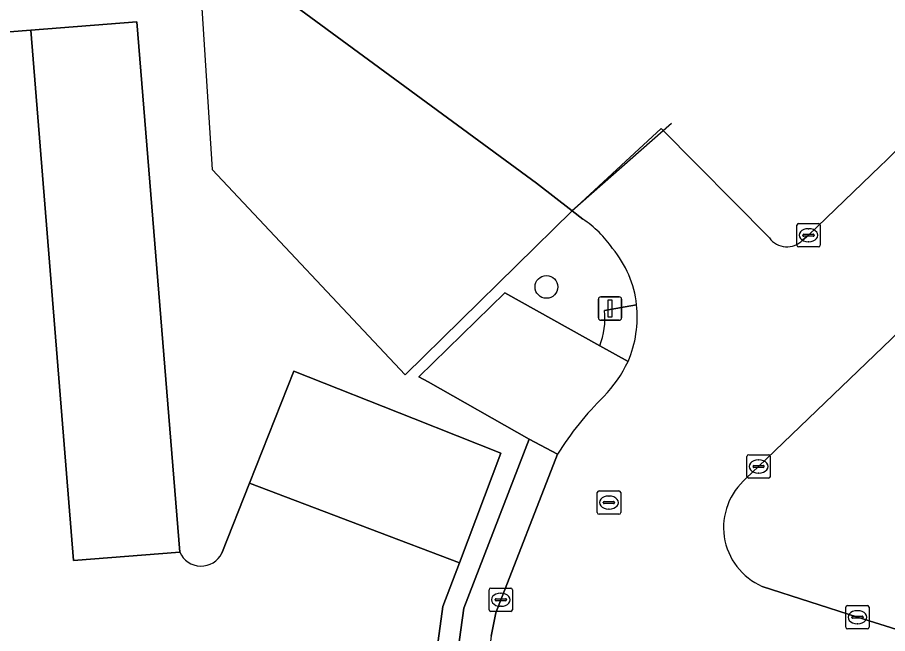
# Model space of a CAD drawing. Extents: x 160675 to 161153, y 383241 to 383714.
# Drawn here: x 160774.83 to 160812.07, y 383351.76 to 383378.12 of the extents above; entities that cross this region are included whole.
import ezdxf

# ---------------------------------------------------------------- set-up
doc = ezdxf.new("R2010")
doc.units = 0
for name, color, linetype in [('IMGEO_Boom', 7, 'Continuous'), ('IMGEO_Erf', 7, 'Continuous'), ('IMGEO_Groenvoorziening', 7, 'Continuous'), ('IMGEO_Hek', 7, 'Continuous'), ('IMGEO_Kolk', 7, 'Continuous'), ('IMGEO_Lichtmast', 7, 'Continuous'), ('IMGEO_Parkeervlak_open', 7, 'Continuous'), ('IMGEO_Rijbaan_lokaal_open', 7, 'Continuous'), ('IMGEO_Rioolput', 7, 'Continuous'), ('IMGEO_Voetpad_open', 7, 'Continuous')]:
    doc.layers.add(name, color=color, linetype=linetype)

msp = doc.modelspace()

# ---------------------------------------------------------------- linework, layer by layer
at = {"layer": 'IMGEO_Boom'}
msp.add_circle((160797.468, 383366.591), 0.489, dxfattribs=at)
at = {"layer": 'IMGEO_Erf'}
for points in [[(160762.361, 383381.365), (160779.399, 383382.763), (160780.682, 383382.827), (160781.332, 383382.572), (160797.045, 383371.026), (160798.566, 383369.848), (160802.374, 383373.373), (160807.012, 383368.688)], [(160808.421, 383368.591), (160808.682, 383368.799), (160811.748, 383371.758)]]:
    msp.add_lwpolyline(points, dxfattribs=at)
for centre, radius, start, end in [((160797.755, 383386.651), 20.436, 313.2153, 330.002), ((160807.756, 383369.217), 0.913, 215.4016, 316.722)]:
    msp.add_arc(centre, radius, start, end, dxfattribs=at)
at = {"layer": 'IMGEO_Groenvoorziening'}
for points in [[(160799.021, 383369.495), (160798.566, 383369.848), (160797.045, 383371.026), (160781.332, 383382.572), (160780.682, 383382.827), (160779.399, 383382.763)], [(160770.886, 383345.972), (160767.338, 383345.716), (160766.181, 383360.148), (160765.907, 383363.566), (160764.851, 383376.743), (160769.382, 383377.101), (160775.412, 383377.578), (160779.947, 383377.936), (160781.782, 383355.246)], [(160820.15, 383370.824), (160818.954, 383371.207), (160818.816, 383371.007), (160816.836, 383368.789), (160806.548, 383358.908), (160806.021, 383358.402)], [(160806.701, 383353.778), (160810.777, 383352.46), (160812.694, 383351.868), (160813.56, 383354.584), (160815.278, 383354.045), (160817.277, 383360.223), (160815.328, 383360.895), (160816.31, 383364.162), (160818.286, 383363.462), (160820.49, 383370.251)], [(160783.578, 383355.2), (160784.761, 383358.19), (160786.66, 383362.987), (160791.784, 383360.958), (160795.523, 383359.478), (160793.742, 383354.783), (160793.037, 383352.925), (160792.66, 383350.191), (160791.912, 383344.759), (160792.793, 383344.603), (160793.933, 383352.85), (160796.729, 383360.072), (160792.405, 383362.526), (160792.012, 383362.748), (160795.687, 383366.339), (160799.749, 383364.066)], [(160799.95, 383365.577), (160801.326, 383365.83)]]:
    msp.add_lwpolyline(points, dxfattribs=at)
for centre, radius, start, end in [((160796.461, 383365.631), 4.635, 34.1083, 56.4775), ((160796.817, 383365.32), 4.538, 6.4502, 39.8836), ((160796.811, 383365.226), 3.158, 338.4583, 6.3871), ((160807.8, 383356.302), 2.753, 130.2725, 246.4592), ((160782.691, 383355.636), 0.989, 203.2266, 333.839)]:
    msp.add_arc(centre, radius, start, end, dxfattribs=at)
at = {"layer": 'IMGEO_Hek'}
for points in [[(160714.617, 383330.064), (160733.582, 383331.541), (160748.087, 383332.67), (160751.062, 383333.554), (160755.166, 383335.389), (160766.701, 383340.546), (160766.488, 383343.196), (160763.638, 383378.572), (160782.624, 383380.077), (160783.164, 383371.618), (160791.422, 383362.829), (160798.566, 383369.848)], [(160802.812, 383373.582), (160798.566, 383369.848)]]:
    msp.add_lwpolyline(points, dxfattribs=at)
at = {"layer": 'IMGEO_Kolk'}
for p, q in [((160808.256, 383369.299), (160809.108, 383369.299)), ((160808.181, 383368.373), (160808.181, 383369.225)), ((160808.669, 383369.079), (160808.694, 383369.079)), ((160809.182, 383369.225), (160809.182, 383368.373)), ((160808.44, 383368.793), (160808.44, 383368.805)), ((160808.878, 383368.756), (160808.48, 383368.756)), ((160808.483, 383368.842), (160808.881, 383368.842)), ((160808.924, 383368.805), (160808.924, 383368.793)), ((160809.108, 383368.299), (160808.256, 383368.299)), ((160808.692, 383368.519), (160808.667, 383368.519)), ((160806.047, 383358.482), (160806.047, 383359.334)), ((160806.122, 383359.408), (160806.974, 383359.408)), ((160807.048, 383359.334), (160807.048, 383358.482)), ((160806.306, 383358.902), (160806.306, 383358.914)), ((160806.744, 383358.865), (160806.346, 383358.865)), ((160806.349, 383358.951), (160806.747, 383358.951)), ((160806.535, 383359.188), (160806.56, 383359.188)), ((160806.79, 383358.914), (160806.79, 383358.902)), ((160806.558, 383358.628), (160806.533, 383358.628)), ((160806.974, 383358.408), (160806.122, 383358.408)), ((160795.014, 383352.782), (160795.014, 383353.634)), ((160795.089, 383353.708), (160795.941, 383353.708)), ((160796.015, 383353.634), (160796.015, 383352.782)), ((160795.502, 383353.488), (160795.527, 383353.488)), ((160795.273, 383353.202), (160795.273, 383353.214)), ((160795.711, 383353.165), (160795.313, 383353.165)), ((160795.316, 383353.251), (160795.714, 383353.251)), ((160795.525, 383352.928), (160795.5, 383352.928)), ((160795.757, 383353.214), (160795.757, 383353.202)), ((160810.351, 383352.96), (160811.203, 383352.96)), ((160795.941, 383352.708), (160795.089, 383352.708)), ((160810.276, 383352.034), (160810.276, 383352.886)), ((160810.764, 383352.74), (160810.789, 383352.74)), ((160811.277, 383352.886), (160811.277, 383352.034)), ((160810.535, 383352.454), (160810.535, 383352.466)), ((160810.973, 383352.417), (160810.575, 383352.417)), ((160810.578, 383352.503), (160810.976, 383352.503)), ((160810.787, 383352.18), (160810.762, 383352.18)), ((160811.019, 383352.466), (160811.019, 383352.454)), ((160811.203, 383351.96), (160810.351, 383351.96))]:
    msp.add_line(p, q, dxfattribs=at)
for points in [[(160808.256, 383369.299), (160809.108, 383369.299)], [(160808.181, 383368.373), (160808.181, 383369.225)], [(160809.182, 383369.225), (160809.182, 383368.373)], [(160809.108, 383368.299), (160808.256, 383368.299)], [(160806.047, 383358.482), (160806.047, 383359.334)], [(160806.122, 383359.408), (160806.974, 383359.408)], [(160807.048, 383359.334), (160807.048, 383358.482)], [(160806.974, 383358.408), (160806.122, 383358.408)], [(160795.014, 383352.782), (160795.014, 383353.634)], [(160795.089, 383353.708), (160795.941, 383353.708)], [(160796.015, 383353.634), (160796.015, 383352.782)], [(160810.351, 383352.96), (160811.203, 383352.96)], [(160795.941, 383352.708), (160795.089, 383352.708)], [(160810.276, 383352.034), (160810.276, 383352.886)], [(160811.277, 383352.886), (160811.277, 383352.034)], [(160811.203, 383351.96), (160810.351, 383351.96)]]:
    msp.add_lwpolyline(points, dxfattribs=at)
for centre, radius, start, end in [((160808.258, 383369.223), 0.0765, 91.552, 178.448), ((160808.258, 383369.223), 0.0765, 91.552, 178.448), ((160809.106, 383369.223), 0.0765, 1.552, 88.448), ((160809.106, 383369.223), 0.0765, 1.552, 88.448), ((160808.48, 383368.802), 0.0403, 85.8775, 175.7526), ((160808.477, 383368.792), 0.0366, 178.938, 274.7102), ((160808.881, 383368.799), 0.043, 264.8664, 352.4533), ((160808.885, 383368.804), 0.0386, 1.7309, 96.639), ((160808.258, 383368.375), 0.0765, 181.552, 268.448), ((160808.258, 383368.375), 0.0765, 181.552, 268.448), ((160809.106, 383368.375), 0.0765, 271.552, 358.448), ((160809.106, 383368.375), 0.0765, 271.552, 358.448), ((160806.124, 383359.332), 0.0765, 91.552, 178.448), ((160806.124, 383359.332), 0.0765, 91.552, 178.448), ((160806.972, 383359.332), 0.0765, 1.552, 88.448), ((160806.972, 383359.332), 0.0765, 1.552, 88.448), ((160806.346, 383358.911), 0.0403, 85.8775, 175.7526), ((160806.343, 383358.901), 0.0366, 178.938, 274.7102), ((160806.747, 383358.908), 0.043, 264.8664, 352.4533), ((160806.751, 383358.913), 0.0386, 1.7309, 96.639), ((160806.124, 383358.484), 0.0765, 181.552, 268.448), ((160806.124, 383358.484), 0.0765, 181.552, 268.448), ((160806.972, 383358.484), 0.0765, 271.552, 358.448), ((160806.972, 383358.484), 0.0765, 271.552, 358.448), ((160795.091, 383353.632), 0.0765, 91.552, 178.448), ((160795.091, 383353.632), 0.0765, 91.552, 178.448), ((160795.939, 383353.632), 0.0765, 1.552, 88.448), ((160795.939, 383353.632), 0.0765, 1.552, 88.448), ((160795.313, 383353.211), 0.0403, 85.8775, 175.7526), ((160795.31, 383353.201), 0.0366, 178.938, 274.7102), ((160795.714, 383353.208), 0.043, 264.8664, 352.4533), ((160795.718, 383353.213), 0.0386, 1.7309, 96.639), ((160810.353, 383352.884), 0.0765, 91.552, 178.448), ((160810.353, 383352.884), 0.0765, 91.552, 178.448), ((160811.201, 383352.884), 0.0765, 1.552, 88.448), ((160811.201, 383352.884), 0.0765, 1.552, 88.448), ((160795.091, 383352.784), 0.0765, 181.552, 268.448), ((160795.091, 383352.784), 0.0765, 181.552, 268.448), ((160795.939, 383352.784), 0.0765, 271.552, 358.448), ((160795.939, 383352.784), 0.0765, 271.552, 358.448), ((160810.575, 383352.463), 0.0403, 85.8775, 175.7526), ((160810.572, 383352.453), 0.0366, 178.938, 274.7102), ((160810.976, 383352.46), 0.043, 264.8664, 352.4533), ((160810.98, 383352.465), 0.0386, 1.7309, 96.639), ((160810.353, 383352.036), 0.0765, 181.552, 268.448), ((160810.353, 383352.036), 0.0765, 181.552, 268.448), ((160811.201, 383352.036), 0.0765, 271.552, 358.448), ((160811.201, 383352.036), 0.0765, 271.552, 358.448)]:
    msp.add_arc(centre, radius, start, end, dxfattribs=at)
for centre, major_axis, ratio, start_param, end_param in [((160808.668, 383368.799), (-0.387, 0.002), 0.722429, 4.712389, 7.853982), ((160808.693, 383368.799), (-0.39, 0.002), 0.717154, 1.570796, 4.712389), ((160806.534, 383358.908), (-0.387, 0.002), 0.722429, 4.712389, 7.853982), ((160806.559, 383358.908), (-0.39, 0.002), 0.717154, 1.570796, 4.712389), ((160795.501, 383353.208), (-0.387, 0.002), 0.722429, 4.712389, 7.853982), ((160795.526, 383353.208), (-0.39, 0.002), 0.717154, 1.570796, 4.712389), ((160810.763, 383352.46), (-0.387, 0.002), 0.722429, 4.712389, 7.853982), ((160810.788, 383352.46), (-0.39, 0.002), 0.717154, 1.570796, 4.712389)]:
    msp.add_ellipse(centre, major_axis=major_axis, ratio=ratio, start_param=start_param, end_param=end_param, dxfattribs=at)
at = {"layer": 'IMGEO_Lichtmast'}
for p, q in [((160799.692, 383365.265), (160799.692, 383366.065)), ((160799.692, 383366.065), (160799.692, 383365.265)), ((160799.792, 383366.165), (160800.582, 383366.165)), ((160800.582, 383366.165), (160799.792, 383366.165)), ((160800.682, 383366.065), (160800.682, 383365.265)), ((160800.682, 383365.265), (160800.682, 383366.065)), ((160800.582, 383365.165), (160799.792, 383365.165)), ((160799.792, 383365.165), (160800.582, 383365.165))]:
    msp.add_line(p, q, dxfattribs=at)
msp.add_lwpolyline([(160800.112, 383366.04), (160800.262, 383366.04), (160800.262, 383365.29), (160800.112, 383365.29), (160800.112, 383366.04)], dxfattribs=at)
for centre, start, end in [((160799.792, 383366.065), 90, 180), ((160799.792, 383366.065), 90, 180), ((160800.582, 383366.065), 0, 90), ((160800.582, 383366.065), 360, 90), ((160799.792, 383365.265), 180, 270), ((160799.792, 383365.265), 180, 270), ((160800.582, 383365.265), 270, 0), ((160800.582, 383365.265), 270, 0)]:
    msp.add_arc(centre, 0.1, start, end, dxfattribs=at)
at = {"layer": 'IMGEO_Parkeervlak_open'}
for points in [[(160779.947, 383377.936), (160775.412, 383377.578), (160777.235, 383354.881), (160781.782, 383355.246)], [(160784.761, 383358.19), (160789.915, 383356.235), (160793.742, 383354.783), (160795.523, 383359.478), (160791.784, 383360.958), (160786.66, 383362.987)]]:
    msp.add_lwpolyline(points, close=True, dxfattribs=at)
msp.add_lwpolyline([(160800.959, 383363.404), (160799.749, 383364.066), (160795.687, 383366.339), (160792.012, 383362.748), (160792.405, 383362.526), (160796.729, 383360.072), (160797.946, 383359.432)], dxfattribs=at)
for centre, radius, start, end in [((160795.969, 383365.74), 5.51, 315.8759, 334.9127), ((160809.321, 383352.357), 13.396, 134.5479, 148.1211)]:
    msp.add_arc(centre, radius, start, end, dxfattribs=at)
at = {"layer": 'IMGEO_Rijbaan_lokaal_open'}
for points in [[(160781.782, 383355.246), (160777.235, 383354.881), (160775.412, 383377.578), (160769.382, 383377.101), (160770.511, 383362.972), (160770.632, 383361.463), (160771.937, 383345.13), (160771.981, 383344.652), (160772.839, 383333.815), (160772.9, 383333.055)], [(160807.012, 383368.688), (160802.374, 383373.373), (160798.566, 383369.848), (160799.021, 383369.495)], [(160811.748, 383371.758), (160808.682, 383368.799), (160808.421, 383368.591)], [(160806.021, 383358.402), (160806.548, 383358.908), (160816.836, 383368.789)], [(160797.946, 383359.432), (160795.304, 383352.64), (160795.11, 383351.65), (160793.154, 383337.121)], [(160783.524, 383351.043), (160783.678, 383351.029), (160788.706, 383350.56), (160792.66, 383350.191), (160793.037, 383352.925), (160793.742, 383354.783), (160789.915, 383356.235), (160784.761, 383358.19), (160783.578, 383355.2)], [(160804.384, 383348.108), (160808.782, 383346.694), (160810.812, 383346.001), (160812.457, 383345.502), (160814.279, 383344.95), (160816.128, 383350.738), (160814.381, 383351.347), (160812.694, 383351.868), (160810.777, 383352.46), (160806.701, 383353.778)]]:
    msp.add_lwpolyline(points, dxfattribs=at)
for centre, radius, start, end in [((160797.755, 383386.651), 20.436, 313.2153, 330.002), ((160796.461, 383365.631), 4.635, 34.1083, 56.4775), ((160807.756, 383369.217), 0.913, 215.4016, 316.722), ((160796.817, 383365.32), 4.538, 6.4502, 39.8836), ((160796.551, 383365.312), 4.803, 336.5991, 6.1962), ((160795.969, 383365.74), 5.51, 315.8759, 334.9127), ((160809.321, 383352.357), 13.396, 134.5479, 148.1211), ((160807.8, 383356.302), 2.753, 130.2725, 246.4592), ((160782.691, 383355.636), 0.989, 203.2266, 333.839)]:
    msp.add_arc(centre, radius, start, end, dxfattribs=at)
at = {"layer": 'IMGEO_Rioolput'}
for p, q in [((160799.643, 383356.936), (160799.643, 383357.788)), ((160799.718, 383357.862), (160800.57, 383357.862)), ((160800.644, 383357.788), (160800.644, 383356.936)), ((160799.902, 383357.356), (160799.902, 383357.368)), ((160799.945, 383357.405), (160800.343, 383357.405)), ((160800.131, 383357.642), (160800.156, 383357.642)), ((160800.386, 383357.368), (160800.386, 383357.356)), ((160800.34, 383357.319), (160799.942, 383357.319)), ((160800.154, 383357.082), (160800.129, 383357.082)), ((160800.57, 383356.862), (160799.718, 383356.862))]:
    msp.add_line(p, q, dxfattribs=at)
for points in [[(160799.643, 383356.936), (160799.643, 383357.788)], [(160799.718, 383357.862), (160800.57, 383357.862)], [(160800.644, 383357.788), (160800.644, 383356.936)], [(160800.57, 383356.862), (160799.718, 383356.862)]]:
    msp.add_lwpolyline(points, dxfattribs=at)
for centre, radius, start, end in [((160799.72, 383357.786), 0.0765, 91.552, 178.448), ((160799.72, 383357.786), 0.0765, 91.552, 178.448), ((160800.568, 383357.786), 0.0765, 1.552, 88.448), ((160800.568, 383357.786), 0.0765, 1.552, 88.448), ((160799.942, 383357.365), 0.0403, 85.8775, 175.7526), ((160800.347, 383357.367), 0.0386, 1.7309, 96.639), ((160799.939, 383357.355), 0.0366, 178.938, 274.7102), ((160800.343, 383357.362), 0.043, 264.8664, 352.4533), ((160799.72, 383356.938), 0.0765, 181.552, 268.448), ((160799.72, 383356.938), 0.0765, 181.552, 268.448), ((160800.568, 383356.938), 0.0765, 271.552, 358.448), ((160800.568, 383356.938), 0.0765, 271.552, 358.448)]:
    msp.add_arc(centre, radius, start, end, dxfattribs=at)
for centre, major_axis, ratio, start_param, end_param in [((160800.13, 383357.362), (-0.387, 0.002), 0.722429, 4.712389, 7.853982), ((160800.155, 383357.362), (-0.39, 0.002), 0.717154, 1.570796, 4.712389)]:
    msp.add_ellipse(centre, major_axis=major_axis, ratio=ratio, start_param=start_param, end_param=end_param, dxfattribs=at)
at = {"layer": 'IMGEO_Voetpad_open'}
for points in [[(160801.326, 383365.83), (160799.95, 383365.577)], [(160799.749, 383364.066), (160800.959, 383363.404)], [(160795.11, 383351.65), (160795.304, 383352.64), (160797.946, 383359.432), (160796.729, 383360.072), (160793.933, 383352.85), (160792.793, 383344.603), (160791.912, 383344.759), (160787.914, 383345.468), (160787.879, 383345.245), (160784.68, 383345.68), (160784.403, 383345.718), (160783.614, 383339.722), (160787.048, 383339.288), (160786.952, 383338.408), (160786.829, 383337.493), (160792.564, 383336.747)]]:
    msp.add_lwpolyline(points, dxfattribs=at)
for centre, radius, start, end in [((160796.811, 383365.226), 3.158, 338.4583, 6.3871), ((160796.551, 383365.312), 4.803, 336.5991, 6.1962)]:
    msp.add_arc(centre, radius, start, end, dxfattribs=at)

doc.saveas('drawing.dxf')
